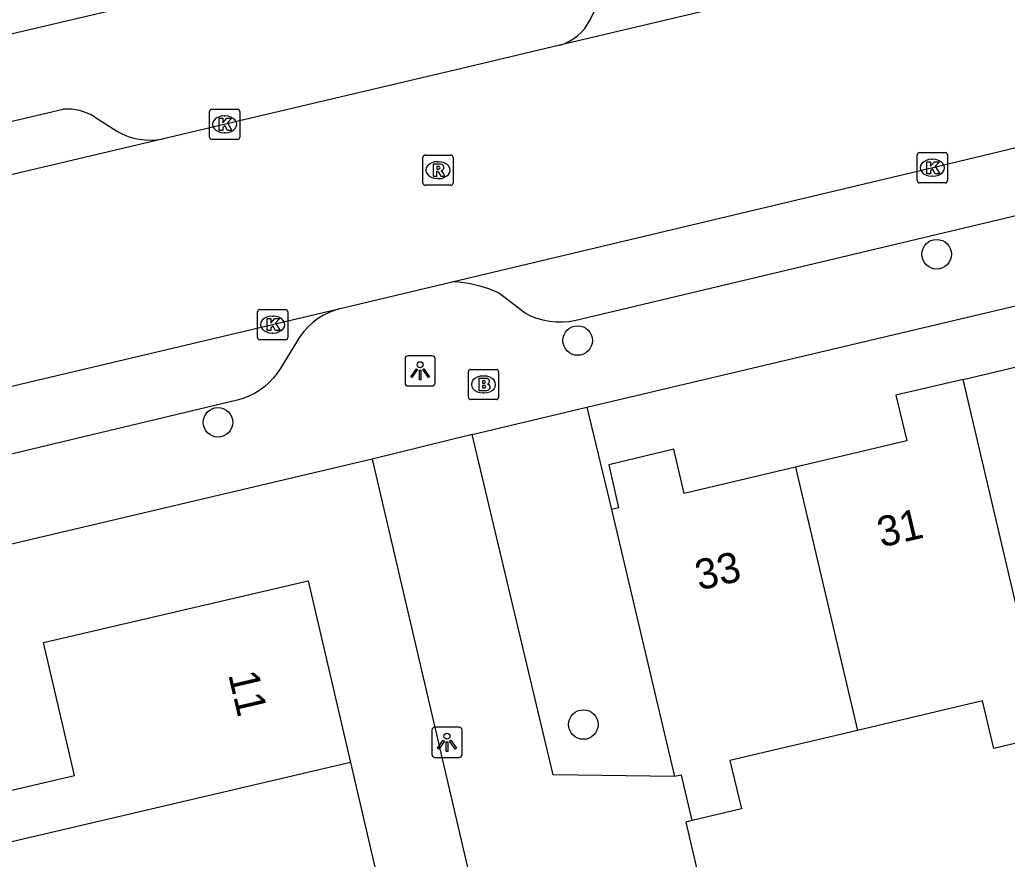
# Model space of a CAD drawing. Extents: x 158038 to 159242, y 380133 to 381214.
# Drawn here: x 158860.39 to 158893.06, y 380926.69 to 380954.46 of the extents above; entities that cross this region are included whole.
import ezdxf

# ---------------------------------------------------------------- set-up
doc = ezdxf.new("R2010")
doc.units = 0
for name, color, linetype in [('IMGEO_Boom', 7, 'Continuous'), ('IMGEO_Brandkraan', 7, 'Continuous'), ('IMGEO_Groenvoorziening', 7, 'Continuous'), ('IMGEO_Kolk', 7, 'Continuous'), ('IMGEO_Lichtpunt', 7, 'Continuous'), ('IMGEO_Pand', 7, 'Continuous'), ('IMGEO_Pand_nummerreeks', 7, 'Continuous'), ('IMGEO_Rijbaan_lokaal_gesloten', 7, 'Continuous'), ('IMGEO_Rioolput', 7, 'Continuous'), ('IMGEO_Voetpad_open', 7, 'Continuous')]:
    doc.layers.add(name, color=color, linetype=linetype)

msp = doc.modelspace()

# ---------------------------------------------------------------- linework, layer by layer
at = {"layer": 'IMGEO_Boom'}
for centre in [(158890.728, 380946.702), (158878.852, 380943.848), (158866.95, 380941.142), (158879.04, 380931.146)]:
    msp.add_circle(centre, 0.489, dxfattribs=at)
at = {"layer": 'IMGEO_Brandkraan'}
for p, q in [((158875.31, 380942.895), (158876.162, 380942.895)), ((158875.235, 380941.969), (158875.235, 380942.821)), ((158875.723, 380942.675), (158875.748, 380942.675)), ((158876.236, 380942.821), (158876.236, 380941.969)), ((158876.162, 380941.895), (158875.31, 380941.895)), ((158875.746, 380942.115), (158875.721, 380942.115))]:
    msp.add_line(p, q, dxfattribs=at)
for points in [[(158875.31, 380942.895), (158876.162, 380942.895)], [(158875.235, 380941.969), (158875.235, 380942.821)], [(158875.583, 380942.595), (158875.583, 380942.195), (158875.796, 380942.195)], [(158875.814, 380942.595), (158875.583, 380942.595)], [(158875.762, 380942.514), (158875.708, 380942.514), (158875.708, 380942.438)], [(158876.236, 380942.821), (158876.236, 380941.969)], [(158875.708, 380942.438), (158875.761, 380942.438)], [(158875.77, 380942.362), (158875.708, 380942.362), (158875.708, 380942.281)], [(158875.708, 380942.281), (158875.77, 380942.281)], [(158876.162, 380941.895), (158875.31, 380941.895)]]:
    msp.add_lwpolyline(points, dxfattribs=at)
for centre, radius, start, end in [((158875.312, 380942.819), 0.0765, 91.552, 178.448), ((158875.312, 380942.819), 0.0765, 91.552, 178.448), ((158876.16, 380942.819), 0.0765, 1.552, 88.448), ((158876.16, 380942.819), 0.0765, 1.552, 88.448), ((158875.763, 380942.476), 0.0379, 267.8285, 90.9355), ((158875.818, 380942.45), 0.145, 59.4692, 91.5367), ((158875.843, 380942.497), 0.0922, 285.5137, 58.1501), ((158875.771, 380942.321), 0.0404, 269.8759, 90.5077), ((158875.802, 380942.446), 0.251, 268.6676, 293.5347), ((158875.848, 380942.305), 0.105, 301.3115, 78.989), ((158875.312, 380941.971), 0.0765, 181.552, 268.448), ((158875.312, 380941.971), 0.0765, 181.552, 268.448), ((158876.16, 380941.971), 0.0765, 271.552, 358.448), ((158876.16, 380941.971), 0.0765, 271.552, 358.448)]:
    msp.add_arc(centre, radius, start, end, dxfattribs=at)
for centre, major_axis, ratio, start_param, end_param in [((158875.722, 380942.395), (-0.387, 0.002), 0.722429, 4.712389, 7.853982), ((158875.747, 380942.395), (-0.39, 0.002), 0.717154, 1.570796, 4.712389)]:
    msp.add_ellipse(centre, major_axis=major_axis, ratio=ratio, start_param=start_param, end_param=end_param, dxfattribs=at)
at = {"layer": 'IMGEO_Groenvoorziening'}
msp.add_lwpolyline([(158879.157, 380941.639), (158879.966, 380938.262)], dxfattribs=at)
at = {"layer": 'IMGEO_Kolk'}
for p, q in [((158866.669, 380950.573), (158866.669, 380951.425)), ((158866.744, 380951.499), (158867.596, 380951.499)), ((158867.67, 380951.425), (158867.67, 380950.573)), ((158867.157, 380951.279), (158867.182, 380951.279)), ((158867.18, 380950.719), (158867.155, 380950.719)), ((158867.596, 380950.499), (158866.744, 380950.499)), ((158890.161, 380950.064), (158891.013, 380950.064)), ((158890.086, 380949.138), (158890.086, 380949.99)), ((158890.574, 380949.844), (158890.599, 380949.844)), ((158891.087, 380949.99), (158891.087, 380949.138)), ((158891.013, 380949.064), (158890.161, 380949.064)), ((158890.597, 380949.284), (158890.572, 380949.284)), ((158868.259, 380943.949), (158868.259, 380944.801)), ((158868.334, 380944.875), (158869.186, 380944.875)), ((158869.26, 380944.801), (158869.26, 380943.949)), ((158868.747, 380944.655), (158868.772, 380944.655)), ((158869.186, 380943.875), (158868.334, 380943.875)), ((158868.77, 380944.095), (158868.745, 380944.095))]:
    msp.add_line(p, q, dxfattribs=at)
for points in [[(158866.669, 380950.573), (158866.669, 380951.425)], [(158866.744, 380951.499), (158867.596, 380951.499)], [(158867.67, 380951.425), (158867.67, 380950.573)], [(158866.99, 380951.199), (158867.113, 380951.199), (158867.113, 380951.048), (158867.243, 380951.199), (158867.407, 380951.199), (158867.261, 380951.048), (158867.414, 380950.799), (158867.262, 380950.799), (158867.177, 380950.963), (158867.113, 380950.896), (158867.113, 380950.799), (158866.99, 380950.799), (158866.99, 380951.199)], [(158867.596, 380950.499), (158866.744, 380950.499)], [(158890.161, 380950.064), (158891.013, 380950.064)], [(158890.086, 380949.138), (158890.086, 380949.99)], [(158890.407, 380949.764), (158890.53, 380949.764), (158890.53, 380949.613), (158890.66, 380949.764), (158890.824, 380949.764), (158890.678, 380949.613), (158890.831, 380949.364), (158890.679, 380949.364), (158890.594, 380949.528), (158890.53, 380949.461), (158890.53, 380949.364), (158890.407, 380949.364), (158890.407, 380949.764)], [(158891.087, 380949.99), (158891.087, 380949.138)], [(158891.013, 380949.064), (158890.161, 380949.064)], [(158868.259, 380943.949), (158868.259, 380944.801)], [(158868.334, 380944.875), (158869.186, 380944.875)], [(158869.26, 380944.801), (158869.26, 380943.949)], [(158868.58, 380944.575), (158868.703, 380944.575), (158868.703, 380944.424), (158868.833, 380944.575), (158868.997, 380944.575), (158868.851, 380944.424), (158869.004, 380944.175), (158868.852, 380944.175), (158868.767, 380944.339), (158868.703, 380944.272), (158868.703, 380944.175), (158868.58, 380944.175), (158868.58, 380944.575)], [(158869.186, 380943.875), (158868.334, 380943.875)]]:
    msp.add_lwpolyline(points, dxfattribs=at)
for centre, start, end in [((158866.746, 380951.423), 91.552, 178.448), ((158866.746, 380951.423), 91.552, 178.448), ((158867.594, 380951.423), 1.552, 88.448), ((158867.594, 380951.423), 1.552, 88.448), ((158866.746, 380950.575), 181.552, 268.448), ((158866.746, 380950.575), 181.552, 268.448), ((158867.594, 380950.575), 271.552, 358.448), ((158867.594, 380950.575), 271.552, 358.448), ((158890.163, 380949.988), 91.552, 178.448), ((158890.163, 380949.988), 91.552, 178.448), ((158891.011, 380949.988), 1.552, 88.448), ((158891.011, 380949.988), 1.552, 88.448), ((158890.163, 380949.14), 181.552, 268.448), ((158890.163, 380949.14), 181.552, 268.448), ((158891.011, 380949.14), 271.552, 358.448), ((158891.011, 380949.14), 271.552, 358.448), ((158868.336, 380944.799), 91.552, 178.448), ((158868.336, 380944.799), 91.552, 178.448), ((158869.184, 380944.799), 1.552, 88.448), ((158869.184, 380944.799), 1.552, 88.448), ((158868.336, 380943.951), 181.552, 268.448), ((158868.336, 380943.951), 181.552, 268.448), ((158869.184, 380943.951), 271.552, 358.448), ((158869.184, 380943.951), 271.552, 358.448)]:
    msp.add_arc(centre, 0.0765, start, end, dxfattribs=at)
for centre, major_axis, ratio, start_param, end_param in [((158867.156, 380950.999), (-0.387, 0.002), 0.722429, 4.712389, 7.853982), ((158867.181, 380950.999), (-0.39, 0.002), 0.717154, 1.570796, 4.712389), ((158890.573, 380949.564), (-0.387, 0.002), 0.722429, 4.712389, 7.853982), ((158890.598, 380949.564), (-0.39, 0.002), 0.717154, 1.570796, 4.712389), ((158868.746, 380944.375), (-0.387, 0.002), 0.722429, 4.712389, 7.853982), ((158868.771, 380944.375), (-0.39, 0.002), 0.717154, 1.570796, 4.712389)]:
    msp.add_ellipse(centre, major_axis=major_axis, ratio=ratio, start_param=start_param, end_param=end_param, dxfattribs=at)
at = {"layer": 'IMGEO_Lichtpunt'}
for p, q in [((158873.14, 380943.249), (158873.14, 380942.442)), ((158873.14, 380943.249), (158873.14, 380942.442)), ((158874.042, 380943.344), (158873.234, 380943.344)), ((158874.042, 380943.344), (158873.234, 380943.344)), ((158874.136, 380942.442), (158874.136, 380943.249)), ((158874.136, 380942.442), (158874.136, 380943.249)), ((158873.234, 380942.348), (158874.042, 380942.348)), ((158873.234, 380942.348), (158874.042, 380942.348)), ((158874.029, 380930.962), (158874.029, 380930.155)), ((158874.029, 380930.962), (158874.029, 380930.155)), ((158874.931, 380931.057), (158874.123, 380931.057)), ((158874.931, 380931.057), (158874.123, 380931.057)), ((158875.025, 380930.155), (158875.025, 380930.962)), ((158875.025, 380930.155), (158875.025, 380930.962)), ((158874.123, 380930.061), (158874.931, 380930.061)), ((158874.123, 380930.061), (158874.931, 380930.061))]:
    msp.add_line(p, q, dxfattribs=at)
for points in [[(158873.514, 380942.913), (158873.553, 380942.885), (158873.365, 380942.623), (158873.327, 380942.65), (158873.514, 380942.913)], [(158873.616, 380942.865), (158873.663, 380942.865), (158873.663, 380942.543), (158873.616, 380942.543), (158873.616, 380942.865)], [(158873.726, 380942.885), (158873.764, 380942.912), (158873.951, 380942.65), (158873.912, 380942.622), (158873.726, 380942.885)], [(158874.403, 380930.626), (158874.442, 380930.598), (158874.254, 380930.336), (158874.216, 380930.363), (158874.403, 380930.626)], [(158874.505, 380930.578), (158874.552, 380930.578), (158874.552, 380930.256), (158874.505, 380930.256), (158874.505, 380930.578)], [(158874.615, 380930.598), (158874.653, 380930.625), (158874.84, 380930.363), (158874.801, 380930.335), (158874.615, 380930.598)]]:
    msp.add_lwpolyline(points, dxfattribs=at)
for centre in [(158873.639, 380943.047), (158874.528, 380930.76)]:
    msp.add_circle(centre, 0.0994, dxfattribs=at)
for centre, start, end in [((158873.234, 380943.249), 90, 180), ((158873.234, 380943.249), 90, 180), ((158874.042, 380943.249), 0, 90), ((158874.042, 380943.249), 0, 90), ((158873.234, 380942.442), 180, 270), ((158873.234, 380942.442), 180, 270), ((158874.042, 380942.442), 270, 0), ((158874.042, 380942.442), 270, 360), ((158874.123, 380930.962), 90, 180), ((158874.123, 380930.962), 90, 180), ((158874.931, 380930.962), 0, 90), ((158874.931, 380930.962), 0, 90), ((158874.123, 380930.155), 180, 270), ((158874.123, 380930.155), 180, 270), ((158874.931, 380930.155), 270, 0), ((158874.931, 380930.155), 270, 360)]:
    msp.add_arc(centre, 0.0946, start, end, dxfattribs=at)
at = {"layer": 'IMGEO_Pand'}
for points in [[(158891.606, 380942.564), (158893.831, 380943.091), (158894.175, 380941.639), (158897.78, 380942.492)], [(158891.606, 380942.564), (158889.381, 380942.038), (158889.737, 380940.533), (158886.058, 380939.663)], [(158894.378, 380930.767), (158891.606, 380942.564)], [(158886.058, 380939.663), (158882.378, 380938.792), (158882.033, 380940.25), (158879.887, 380939.742), (158880.206, 380938.31), (158879.966, 380938.262)], [(158886.058, 380939.663), (158888.105, 380930.954)], [(158879.966, 380938.262), (158882.058, 380929.422)], [(158857.714, 380926.704), (158857.336, 380928.321), (158862.201, 380929.458), (158861.173, 380933.856), (158869.93, 380935.903), (158871.336, 380929.887)], [(158894.378, 380930.767), (158892.616, 380930.35), (158892.241, 380931.933), (158888.105, 380930.954)], [(158888.105, 380930.954), (158883.891, 380929.957), (158884.269, 380928.358), (158882.639, 380927.972)], [(158871.336, 380929.887), (158857.714, 380926.704)], [(158871.336, 380929.887), (158872.708, 380924.016)], [(158882.639, 380927.972), (158882.283, 380929.475), (158882.058, 380929.422)]]:
    msp.add_lwpolyline(points, dxfattribs=at)
at = {"layer": 'IMGEO_Rijbaan_lokaal_gesloten'}
for points in [[(158934.828, 380967.028), (158905.827, 380960.127), (158878.266, 380953.617)], [(158874.697, 380945.785), (158890.6, 380949.568), (158919.088, 380956.419), (158941.657, 380961.529), (158944.657, 380962.252)], [(158878.266, 380953.617), (158875.023, 380952.851), (158867.436, 380951.061), (158865.105, 380950.511)], [(158865.105, 380950.511), (158841.127, 380944.858)], [(158870.998, 380944.905), (158874.697, 380945.785)], [(158816.171, 380931.902), (158848.511, 380939.588), (158870.998, 380944.905)]]:
    msp.add_lwpolyline(points, dxfattribs=at)
at = {"layer": 'IMGEO_Rioolput'}
for p, q in [((158873.73, 380949.058), (158873.73, 380949.91)), ((158873.805, 380949.984), (158874.657, 380949.984)), ((158874.218, 380949.764), (158874.243, 380949.764)), ((158874.731, 380949.91), (158874.731, 380949.058)), ((158874.241, 380949.204), (158874.216, 380949.204)), ((158874.657, 380948.984), (158873.805, 380948.984))]:
    msp.add_line(p, q, dxfattribs=at)
for points in [[(158873.73, 380949.058), (158873.73, 380949.91)], [(158873.805, 380949.984), (158874.657, 380949.984)], [(158874.731, 380949.91), (158874.731, 380949.058)], [(158874.319, 380949.682), (158874.067, 380949.684), (158874.067, 380949.284)], [(158874.067, 380949.284), (158874.191, 380949.284), (158874.191, 380949.446), (158874.202, 380949.446)], [(158874.245, 380949.603), (158874.191, 380949.603), (158874.191, 380949.522)], [(158874.191, 380949.522), (158874.243, 380949.522)], [(158874.249, 380949.417), (158874.32, 380949.284), (158874.46, 380949.284), (158874.395, 380949.41)], [(158874.657, 380948.984), (158873.805, 380948.984)]]:
    msp.add_lwpolyline(points, dxfattribs=at)
for centre, radius, start, end in [((158873.807, 380949.908), 0.0765, 91.552, 178.448), ((158873.807, 380949.908), 0.0765, 91.552, 178.448), ((158874.655, 380949.908), 0.0765, 1.552, 88.448), ((158874.655, 380949.908), 0.0765, 1.552, 88.448), ((158874.201, 380949.393), 0.0533, 26.0293, 88.6989), ((158874.227, 380949.711), 0.19, 274.7715, 282.9687), ((158874.251, 380949.507), 0.0964, 77.0061, 93.1865), ((158874.265, 380949.564), 0.0378, 276.6634, 79.6772), ((158874.318, 380949.572), 0.109, 350.3612, 89.416), ((158874.316, 380949.572), 0.112, 277.5842, 350.9817), ((158874.3, 380949.357), 0.108, 29.5134, 73.7905), ((158873.807, 380949.06), 0.0765, 181.552, 268.448), ((158873.807, 380949.06), 0.0765, 181.552, 268.448), ((158874.655, 380949.06), 0.0765, 271.552, 358.448), ((158874.655, 380949.06), 0.0765, 271.552, 358.448)]:
    msp.add_arc(centre, radius, start, end, dxfattribs=at)
for centre, major_axis, ratio, start_param, end_param in [((158874.217, 380949.484), (-0.387, 0.002), 0.722429, 4.712389, 7.853982), ((158874.242, 380949.484), (-0.39, 0.002), 0.717154, 1.570796, 4.712389)]:
    msp.add_ellipse(centre, major_axis=major_axis, ratio=ratio, start_param=start_param, end_param=end_param, dxfattribs=at)
at = {"layer": 'IMGEO_Voetpad_open'}
for points in [[(158840.023, 380949.28), (158864.283, 380954.98), (158865.857, 380957.458)], [(158924.735, 380955.362), (158920.962, 380954.505), (158917.706, 380953.763), (158878.748, 380944.499), (158878.558, 380944.469), (158878.345, 380944.453), (158878.131, 380944.457), (158877.918, 380944.479), (158877.708, 380944.521), (158877.503, 380944.581), (158877.304, 380944.659), (158877.113, 380944.755), (158876.231, 380945.424), (158875.914, 380945.555), (158875.586, 380945.658), (158875.251, 380945.731), (158874.91, 380945.774), (158874.697, 380945.785)], [(158879.263, 380954.459), (158879.638, 380955.23)], [(158879.157, 380941.639), (158925.009, 380952.488), (158932.974, 380954.373)], [(158843.573, 380947.219), (158861.831, 380951.501)], [(158862.869, 380951.25), (158863.626, 380950.761)], [(158870.998, 380944.905), (158870.8, 380944.846), (158870.608, 380944.769), (158870.424, 380944.676), (158870.249, 380944.566), (158870.085, 380944.442), (158869.932, 380944.303), (158869.792, 380944.151), (158869.667, 380943.988), (158869.009, 380942.915), (158868.914, 380942.771), (158868.789, 380942.61), (158868.649, 380942.461), (158868.497, 380942.325), (158868.333, 380942.203), (158868.159, 380942.096), (158867.976, 380942.006), (158867.786, 380941.932), (158867.59, 380941.875), (158820.144, 380930.544)], [(158875.359, 380940.742), (158879.157, 380941.639)], [(158875.359, 380940.742), (158872.047, 380939.926)], [(158882.058, 380929.422), (158878.043, 380929.486), (158875.359, 380940.742)], [(158872.047, 380939.926), (158851.456, 380935.076)], [(158872.047, 380939.926), (158874.684, 380928.64), (158877.159, 380918.045)], [(158882.639, 380927.972), (158882.426, 380927.914), (158884.351, 380919.69)]]:
    msp.add_lwpolyline(points, dxfattribs=at)
for centre, radius, start, end in [((158877.792, 380955.19), 1.643, 286.7781, 333.5863), ((158861.945, 380949.699), 1.805, 59.2034, 93.6089), ((158864.707, 380952.657), 2.182, 240.3059, 280.5057)]:
    msp.add_arc(centre, radius, start, end, dxfattribs=at)

# ---------------------------------------------------------------- texts
at = {"layer": 'IMGEO_Pand_nummerreeks'}
for s, rotation, p in [('31', 13.26, (158888.898, 380936.998)), ('33', 13.26, (158882.872, 380935.577)), ('11', 283.153, (158867.286, 380932.803))]:
    msp.add_text(s, height=1, rotation=rotation, dxfattribs=at).set_placement(p)

doc.saveas('drawing.dxf')
